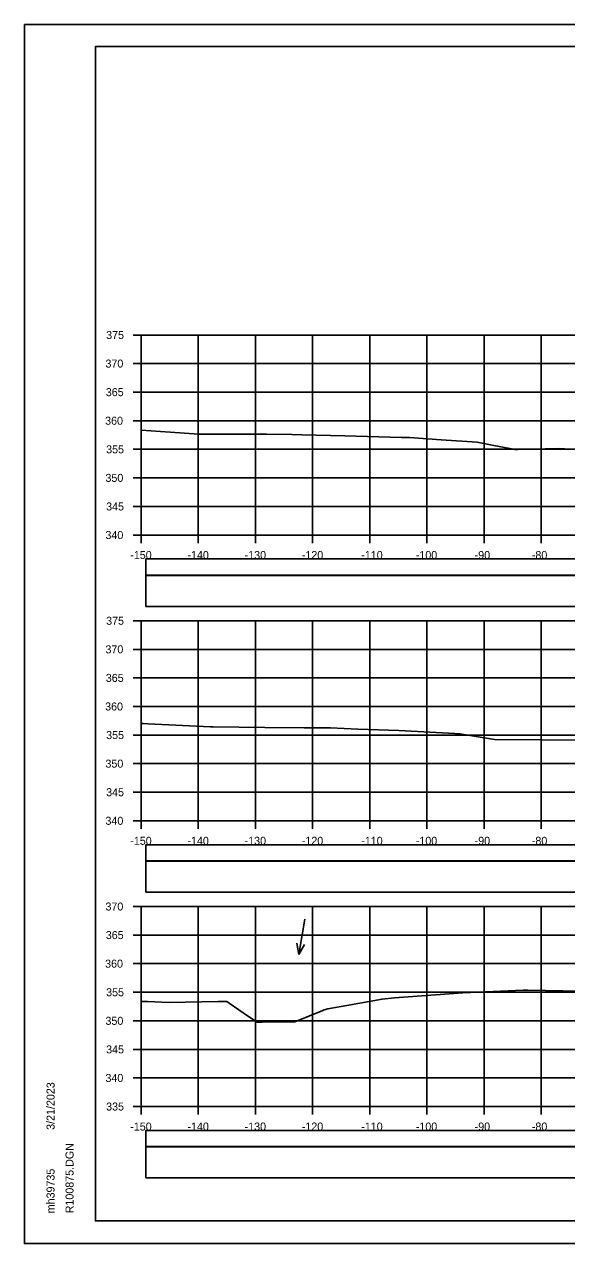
# Model space of a CAD drawing. Extents: x 1368122 to 1710785, y 373130 to 557566.
# Drawn here: x 1368518.5 to 1368613.3, y 375477 to 375690.4 of the extents above; entities that cross this region are included whole.
import ezdxf

# ---------------------------------------------------------------- set-up
doc = ezdxf.new("R2010")
doc.units = 0
for name, color, linetype in [('R_Alt Surface', 7, 'Continuous'), ('R_Axis', 7, 'Continuous'), ('R_Axis Annot', 7, 'Continuous'), ('R_Border', 7, 'Continuous'), ('R_Exist Surface', 7, 'Continuous'), ('R_Grid', 7, 'Continuous'), ('R_No Plot', 7, 'Continuous'), ('R_Water Annot', 7, 'Continuous')]:
    doc.layers.add(name, color=color, linetype=linetype)

msp = doc.modelspace()

# ---------------------------------------------------------------- linework, layer by layer
for points in [[(1368539.73, 375588.55), (1368838.03, 375588.55), (1368838.03, 375593.96), (1368539.73, 375593.96)], [(1368539.73, 375538.55), (1368838.03, 375538.55), (1368838.03, 375543.96), (1368539.73, 375543.96)], [(1368539.73, 375488.55), (1368838.03, 375488.55), (1368838.03, 375493.96), (1368539.73, 375493.96)]]:
    msp.add_lwpolyline(points, close=True)
at = {"layer": 'R_Alt Surface'}
for points in [[(1368539.73, 375594.02), (1368838.03, 375594.02), (1368838.03, 375596.84), (1368539.73, 375596.84)], [(1368539.73, 375544.02), (1368838.03, 375544.02), (1368838.03, 375546.84), (1368539.73, 375546.84)], [(1368539.73, 375494.02), (1368838.03, 375494.02), (1368838.03, 375496.84), (1368539.73, 375496.84)]]:
    msp.add_lwpolyline(points, close=True, dxfattribs=at)
at = {"layer": 'R_Axis'}
for p, q in [((1368537.48, 375636.03), (1368538.88, 375636.03)), ((1368538.88, 375601.03), (1368538.88, 375636.03)), ((1368537.48, 375631.03), (1368538.88, 375631.03)), ((1368537.48, 375626.03), (1368538.88, 375626.03)), ((1368537.48, 375621.03), (1368538.88, 375621.03)), ((1368537.48, 375616.03), (1368538.88, 375616.03)), ((1368537.48, 375611.03), (1368538.88, 375611.03)), ((1368537.48, 375606.03), (1368538.88, 375606.03)), ((1368537.48, 375601.03), (1368538.88, 375601.03)), ((1368538.88, 375601.03), (1368838.88, 375601.03)), ((1368538.88, 375599.63), (1368538.88, 375601.03)), ((1368548.88, 375599.63), (1368548.88, 375601.03)), ((1368558.88, 375599.63), (1368558.88, 375601.03)), ((1368568.88, 375599.63), (1368568.88, 375601.03)), ((1368578.88, 375599.63), (1368578.88, 375601.03)), ((1368588.88, 375599.63), (1368588.88, 375601.03)), ((1368598.88, 375599.63), (1368598.88, 375601.03)), ((1368608.88, 375599.63), (1368608.88, 375601.03)), ((1368537.48, 375586.03), (1368538.88, 375586.03)), ((1368538.88, 375551.03), (1368538.88, 375586.03)), ((1368537.48, 375581.03), (1368538.88, 375581.03)), ((1368537.48, 375576.03), (1368538.88, 375576.03)), ((1368537.48, 375571.03), (1368538.88, 375571.03)), ((1368537.48, 375566.03), (1368538.88, 375566.03)), ((1368537.48, 375561.03), (1368538.88, 375561.03)), ((1368537.48, 375556.03), (1368538.88, 375556.03)), ((1368537.48, 375551.03), (1368538.88, 375551.03)), ((1368538.88, 375551.03), (1368838.88, 375551.03)), ((1368538.88, 375549.63), (1368538.88, 375551.03)), ((1368548.88, 375549.63), (1368548.88, 375551.03)), ((1368558.88, 375549.63), (1368558.88, 375551.03)), ((1368568.88, 375549.63), (1368568.88, 375551.03)), ((1368578.88, 375549.63), (1368578.88, 375551.03)), ((1368588.88, 375549.63), (1368588.88, 375551.03)), ((1368598.88, 375549.63), (1368598.88, 375551.03)), ((1368608.88, 375549.63), (1368608.88, 375551.03)), ((1368537.48, 375536.03), (1368538.88, 375536.03)), ((1368538.88, 375501.03), (1368538.88, 375536.03)), ((1368537.48, 375531.03), (1368538.88, 375531.03)), ((1368537.48, 375526.03), (1368538.88, 375526.03)), ((1368537.48, 375521.03), (1368538.88, 375521.03)), ((1368537.48, 375516.03), (1368538.88, 375516.03)), ((1368537.48, 375511.03), (1368538.88, 375511.03)), ((1368537.48, 375506.03), (1368538.88, 375506.03)), ((1368537.48, 375501.03), (1368538.88, 375501.03)), ((1368538.88, 375501.03), (1368838.88, 375501.03)), ((1368538.88, 375499.63), (1368538.88, 375501.03)), ((1368548.88, 375499.63), (1368548.88, 375501.03)), ((1368558.88, 375499.63), (1368558.88, 375501.03)), ((1368568.88, 375499.63), (1368568.88, 375501.03)), ((1368578.88, 375499.63), (1368578.88, 375501.03)), ((1368588.88, 375499.63), (1368588.88, 375501.03)), ((1368598.88, 375499.63), (1368598.88, 375501.03)), ((1368608.88, 375499.63), (1368608.88, 375501.03))]:
    msp.add_line(p, q, dxfattribs=at)
at = {"layer": 'R_Border'}
for p, q in [((1368530.88, 375686.49), (1368847.06, 375686.49)), ((1368530.88, 375481.03), (1368530.88, 375686.49)), ((1368530.88, 375481.03), (1368530.88, 375481.03)), ((1368847.06, 375481.03), (1368530.88, 375481.03))]:
    msp.add_line(p, q, dxfattribs=at)
at = {"layer": 'R_Exist Surface'}
for points in [[(1368538.88, 375619.36), (1368543.98, 375619.03), (1368548.96, 375618.67), (1368549.08, 375618.67), (1368560.81, 375618.66), (1368565.22, 375618.6), (1368566.99, 375618.55), (1368574.5, 375618.38), (1368584.41, 375618.12), (1368585.81, 375618.09), (1368591.35, 375617.7), (1368597.66, 375617.27), (1368600.55, 375616.7), (1368604.28, 375615.99), (1368604.79, 375615.99), (1368611.94, 375616.16), (1368616.82, 375615.89)], [(1368538.88, 375568.06), (1368539.24, 375568.05), (1368540.05, 375568.01), (1368551.05, 375567.49), (1368551.48, 375567.49), (1368560.52, 375567.36), (1368567.4, 375567.29), (1368569.71, 375567.32), (1368572, 375567.28), (1368576.77, 375567.09), (1368583.98, 375566.82), (1368593.75, 375566.3), (1368594.32, 375566.27), (1368594.64, 375566.22), (1368600.68, 375565.27), (1368617.35, 375565.11)], [(1368538.88, 375519.42), (1368539.98, 375519.38), (1368543.82, 375519.24), (1368552.38, 375519.4), (1368553.89, 375519.41), (1368554.31, 375519.12), (1368557.65, 375516.81), (1368559.17, 375515.77), (1368560.08, 375515.78), (1368565.78, 375515.83), (1368570.64, 375517.83), (1368570.89, 375517.94), (1368571.55, 375518.11), (1368574.84, 375518.68), (1368581.03, 375519.83), (1368583.18, 375520.03), (1368595.14, 375520.92), (1368605.7, 375521.38), (1368606.09, 375521.39), (1368606.55, 375521.38), (1368615.81, 375521.22)]]:
    msp.add_lwpolyline(points, dxfattribs=at)
at = {"layer": 'R_Grid'}
for p, q in [((1368538.88, 375636.03), (1368838.88, 375636.03)), ((1368538.88, 375601.03), (1368538.88, 375636.03)), ((1368548.88, 375601.03), (1368548.88, 375636.03)), ((1368558.88, 375601.03), (1368558.88, 375636.03)), ((1368568.88, 375601.03), (1368568.88, 375636.03)), ((1368578.88, 375601.03), (1368578.88, 375636.03)), ((1368588.88, 375601.03), (1368588.88, 375636.03)), ((1368598.88, 375601.03), (1368598.88, 375636.03)), ((1368608.88, 375601.03), (1368608.88, 375636.03)), ((1368538.88, 375631.03), (1368838.88, 375631.03)), ((1368538.88, 375626.03), (1368838.88, 375626.03)), ((1368538.88, 375621.03), (1368838.88, 375621.03)), ((1368538.88, 375616.03), (1368838.88, 375616.03)), ((1368538.88, 375611.03), (1368838.88, 375611.03)), ((1368538.88, 375606.03), (1368838.88, 375606.03)), ((1368538.88, 375601.03), (1368838.88, 375601.03)), ((1368538.88, 375586.03), (1368838.88, 375586.03)), ((1368538.88, 375551.03), (1368538.88, 375586.03)), ((1368548.88, 375551.03), (1368548.88, 375586.03)), ((1368558.88, 375551.03), (1368558.88, 375586.03)), ((1368568.88, 375551.03), (1368568.88, 375586.03)), ((1368578.88, 375551.03), (1368578.88, 375586.03)), ((1368588.88, 375551.03), (1368588.88, 375586.03)), ((1368598.88, 375551.03), (1368598.88, 375586.03)), ((1368608.88, 375551.03), (1368608.88, 375586.03)), ((1368538.88, 375581.03), (1368838.88, 375581.03)), ((1368538.88, 375576.03), (1368838.88, 375576.03)), ((1368538.88, 375571.03), (1368838.88, 375571.03)), ((1368538.88, 375566.03), (1368838.88, 375566.03)), ((1368538.88, 375561.03), (1368838.88, 375561.03)), ((1368538.88, 375556.03), (1368838.88, 375556.03)), ((1368538.88, 375551.03), (1368838.88, 375551.03)), ((1368538.88, 375536.03), (1368838.88, 375536.03)), ((1368538.88, 375501.03), (1368538.88, 375536.03)), ((1368548.88, 375501.03), (1368548.88, 375536.03)), ((1368558.88, 375501.03), (1368558.88, 375536.03)), ((1368568.88, 375501.03), (1368568.88, 375536.03)), ((1368578.88, 375501.03), (1368578.88, 375536.03)), ((1368588.88, 375501.03), (1368588.88, 375536.03)), ((1368598.88, 375501.03), (1368598.88, 375536.03)), ((1368608.88, 375501.03), (1368608.88, 375536.03)), ((1368538.88, 375531.03), (1368838.88, 375531.03)), ((1368538.88, 375526.03), (1368838.88, 375526.03)), ((1368538.88, 375521.03), (1368838.88, 375521.03)), ((1368538.88, 375516.03), (1368838.88, 375516.03)), ((1368538.88, 375511.03), (1368838.88, 375511.03)), ((1368538.88, 375506.03), (1368838.88, 375506.03)), ((1368538.88, 375501.03), (1368838.88, 375501.03))]:
    msp.add_line(p, q, dxfattribs=at)
at = {"layer": 'R_No Plot'}
for p, q in [((1368518.48, 375690.38), (1368851.81, 375690.38)), ((1368518.48, 375477.05), (1368851.81, 375477.05))]:
    msp.add_line(p, q, dxfattribs=at)
for points in [[(1368518.47, 375690.38), (1368851.81, 375690.38), (1368851.81, 375477.04), (1368518.47, 375477.04)], [(1368764.8, 375686.49), (1368784.42, 375686.49), (1368784.42, 375676.61), (1368800.53, 375676.61), (1368823.73, 375676.61), (1368823.85, 375648.45), (1368847.06, 375648.45), (1368847.06, 375481.03), (1368530.88, 375481.03), (1368530.88, 375686.49)]]:
    msp.add_lwpolyline(points, close=True, dxfattribs=at)
at = {"layer": 'R_Water Annot'}
for p, q in [((1368567.51, 375533.81), (1368566.49, 375527.61)), ((1368566.49, 375527.61), (1368566.11, 375529.62)), ((1368566.49, 375527.61), (1368567.49, 375529.39))]:
    msp.add_line(p, q, dxfattribs=at)

# ---------------------------------------------------------------- texts
at = {"layer": 'R_Axis Annot'}
for s, p in [('375', (1368532.77, 375635.33)), ('370', (1368532.65, 375630.33)), ('365', (1368532.71, 375625.33)), ('360', (1368532.59, 375620.33)), ('355', (1368532.77, 375615.33)), ('350', (1368532.65, 375610.33)), ('345', (1368532.77, 375605.33)), ('340', (1368532.65, 375600.33)), ('-150', (1368536.99, 375596.83)), ('-140', (1368546.99, 375596.83)), ('-130', (1368556.99, 375596.83)), ('-120', (1368566.99, 375596.83)), ('-110', (1368577.39, 375596.83)), ('-100', (1368586.93, 375596.83)), ('-90', (1368597.22, 375596.83)), ('-80', (1368607.22, 375596.83)), ('375', (1368532.77, 375585.33)), ('370', (1368532.65, 375580.33)), ('365', (1368532.71, 375575.33)), ('360', (1368532.59, 375570.33)), ('355', (1368532.77, 375565.33)), ('350', (1368532.65, 375560.33)), ('345', (1368532.77, 375555.33)), ('340', (1368532.65, 375550.33)), ('-150', (1368536.99, 375546.83)), ('-140', (1368546.99, 375546.83)), ('-130', (1368556.99, 375546.83)), ('-120', (1368566.99, 375546.83)), ('-110', (1368577.39, 375546.83)), ('-100', (1368586.93, 375546.83)), ('-90', (1368597.22, 375546.83)), ('-80', (1368607.22, 375546.83)), ('370', (1368532.65, 375535.33)), ('365', (1368532.71, 375530.33)), ('360', (1368532.59, 375525.33)), ('355', (1368532.77, 375520.33)), ('350', (1368532.65, 375515.33)), ('345', (1368532.77, 375510.33)), ('340', (1368532.65, 375505.33)), ('335', (1368532.77, 375500.33)), ('-150', (1368536.99, 375496.83)), ('-140', (1368546.99, 375496.83)), ('-130', (1368556.99, 375496.83)), ('-120', (1368566.99, 375496.83)), ('-110', (1368577.39, 375496.83)), ('-100', (1368586.93, 375496.83)), ('-90', (1368597.22, 375496.83)), ('-80', (1368607.22, 375496.83))]:
    msp.add_text(s, height=1.4, dxfattribs=at).set_placement(p)
at = {"layer": 'R_Border'}
for s, p in [('3/21/2023', (1368523.75, 375496.95)), ('R100875.DGN', (1368527.07, 375482.35)), ('mh39735', (1368523.75, 375482.35))]:
    msp.add_text(s, height=1.4, rotation=90, dxfattribs=at).set_placement(p)

doc.saveas('drawing.dxf')
